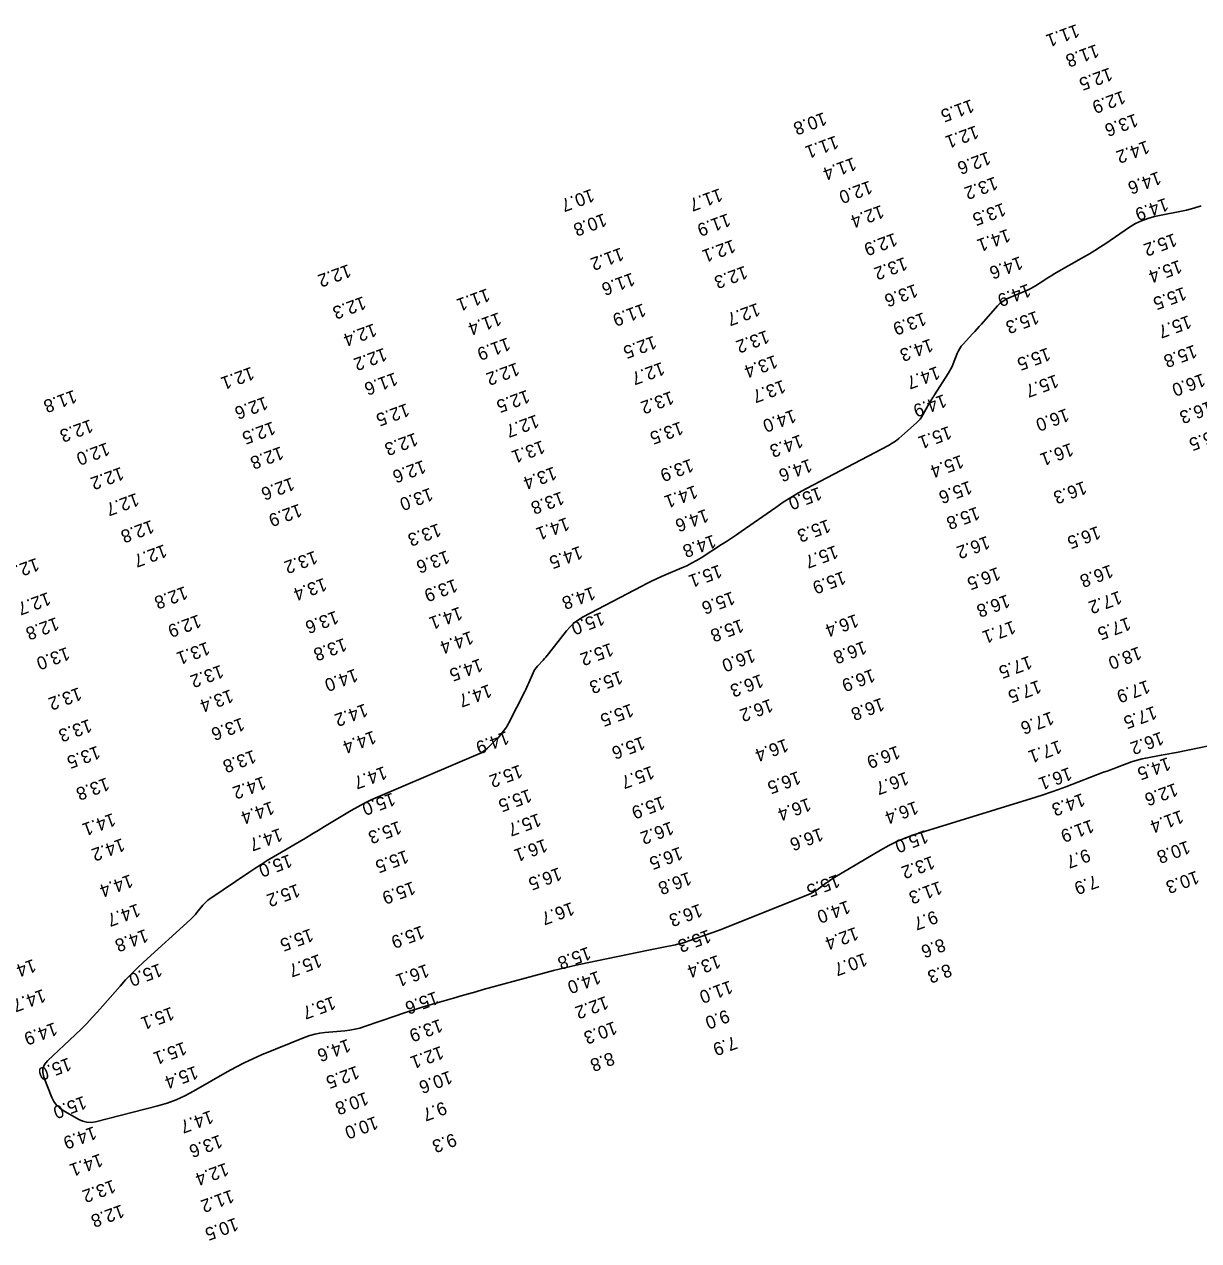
# Model space of a CAD drawing. Extents: x 988130 to 1132882, y 654656 to 841453.
# Drawn here: x 1036330.7 to 1036783.4, y 805176.6 to 805645.3 of the extents above; entities that cross this region are included whole.
import ezdxf

# ---------------------------------------------------------------- set-up
doc = ezdxf.new("R2010")
doc.units = 0
doc.layers.add('V-TOPO-MAJR', color=7, linetype='Continuous')
doc.layers.add('V-TOPO-SOUN', color=7, linetype='Continuous')

msp = doc.modelspace()

# ---------------------------------------------------------------- linework, layer by layer
at = {"layer": 'V-TOPO-MAJR'}
msp.add_lwpolyline([(1036784.39, 805575.34), (1036781.6, 805574.41), (1036778.71, 805573.69), (1036766.42, 805571.17), (1036763.85, 805570.51), (1036761.38, 805569.6), (1036759.02, 805568.46), (1036756.76, 805567.07), (1036747.68, 805560.87), (1036745.57, 805559.47), (1036743.43, 805558.1), (1036741.27, 805556.79), (1036739.07, 805555.52), (1036727.67, 805549.07), (1036726.75, 805548.54), (1036725.84, 805547.99), (1036724.94, 805547.43), (1036724.04, 805546.86), (1036720.48, 805544.54), (1036719.58, 805543.98), (1036718.66, 805543.46), (1036717.71, 805542.99), (1036716.74, 805542.57), (1036710.56, 805540.04), (1036709.25, 805539.42), (1036708.03, 805538.66), (1036706.91, 805537.77), (1036705.89, 805536.74), (1036699.66, 805529.78), (1036698.82, 805528.84), (1036697.97, 805527.9), (1036697.12, 805526.96), (1036696.26, 805526.03), (1036692.57, 805522.02), (1036691.89, 805521.21), (1036691.29, 805520.34), (1036690.77, 805519.42), (1036690.34, 805518.45), (1036688.78, 805514.47), (1036688.37, 805513.48), (1036687.9, 805512.52), (1036687.4, 805511.59), (1036686.84, 805510.68), (1036681.57, 805502.49), (1036681.41, 805502.24), (1036681.25, 805501.98), (1036681.09, 805501.73), (1036680.93, 805501.47), (1036680.29, 805500.45), (1036680.13, 805500.19), (1036679.98, 805499.94), (1036679.82, 805499.68), (1036679.67, 805499.41), (1036677.09, 805494.8), (1036676.58, 805493.96), (1036676.01, 805493.18), (1036675.37, 805492.45), (1036674.68, 805491.76), (1036669.03, 805486.67), (1036667.82, 805485.64), (1036666.55, 805484.7), (1036665.23, 805483.83), (1036663.84, 805483.05), (1036632.23, 805466.38), (1036629.19, 805464.71), (1036626.2, 805462.95), (1036623.28, 805461.11), (1036620.41, 805459.16), (1036607.08, 805449.85), (1036605.21, 805448.55), (1036603.33, 805447.28), (1036601.43, 805446.03), (1036599.52, 805444.79), (1036591.56, 805439.73), (1036589.76, 805438.63), (1036587.92, 805437.61), (1036586.04, 805436.67), (1036584.13, 805435.8), (1036576.37, 805432.46), (1036574.44, 805431.61), (1036572.53, 805430.72), (1036570.63, 805429.8), (1036568.76, 805428.83), (1036546.15, 805416.94), (1036544.33, 805415.86), (1036542.65, 805414.61), (1036541.11, 805413.18), (1036539.71, 805411.58), (1036532.75, 805402.73), (1036532.25, 805402.11), (1036531.74, 805401.5), (1036531.21, 805400.9), (1036530.67, 805400.31), (1036528.49, 805397.98), (1036527.98, 805397.38), (1036527.52, 805396.74), (1036527.12, 805396.06), (1036526.79, 805395.34), (1036525.22, 805391.58), (1036524.85, 805390.72), (1036524.46, 805389.86), (1036524.06, 805389), (1036523.63, 805388.16), (1036517.47, 805376.12), (1036517.17, 805375.57), (1036516.85, 805375.03), (1036516.52, 805374.51), (1036516.16, 805374), (1036514.68, 805371.97), (1036514.3, 805371.47), (1036513.9, 805371), (1036513.48, 805370.53), (1036513.04, 805370.09), (1036509.24, 805366.41), (1036508.42, 805365.69), (1036507.56, 805365.05), (1036506.63, 805364.5), (1036505.66, 805364.03), (1036467.12, 805347.68), (1036464.44, 805346.48), (1036461.8, 805345.19), (1036459.2, 805343.81), (1036456.66, 805342.33), (1036446.41, 805336.14), (1036443.97, 805334.67), (1036441.52, 805333.21), (1036439.07, 805331.75), (1036436.62, 805330.3), (1036426.81, 805324.51), (1036424.37, 805323.05), (1036421.95, 805321.55), (1036419.55, 805320.01), (1036417.18, 805318.43), (1036402.21, 805308.32), (1036401.48, 805307.79), (1036400.79, 805307.2), (1036400.14, 805306.57), (1036399.54, 805305.89), (1036397.23, 805303.06), (1036396.65, 805302.36), (1036396.03, 805301.69), (1036395.39, 805301.04), (1036394.73, 805300.41), (1036376.58, 805283.87), (1036374.24, 805281.67), (1036371.96, 805279.41), (1036369.74, 805277.09), (1036367.59, 805274.71), (1036358.96, 805264.86), (1036356.89, 805262.56), (1036354.77, 805260.31), (1036352.59, 805258.11), (1036350.35, 805255.96), (1036339.67, 805245.97), (1036338.5, 805244.55), (1036337.87, 805243.02), (1036337.78, 805241.36), (1036338.24, 805239.58), (1036341.34, 805231.76), (1036342.1, 805230.23), (1036343.06, 805228.9), (1036344.25, 805227.75), (1036345.66, 805226.79), (1036351.71, 805223.33), (1036353.24, 805222.62), (1036354.82, 805222.24), (1036356.44, 805222.19), (1036358.11, 805222.46), (1036382.17, 805228.59), (1036385.74, 805229.63), (1036389.22, 805230.91), (1036392.61, 805232.42), (1036395.89, 805234.17), (1036408.95, 805241.7), (1036412.17, 805243.48), (1036415.44, 805245.16), (1036418.77, 805246.72), (1036422.15, 805248.17), (1036438.98, 805255.06), (1036440.81, 805255.73), (1036442.66, 805256.25), (1036444.56, 805256.63), (1036446.49, 805256.87), (1036454.27, 805257.53), (1036456.2, 805257.75), (1036458.11, 805258.1), (1036459.99, 805258.56), (1036461.85, 805259.14), (1036473.88, 805263.3), (1036476.51, 805264.19), (1036479.14, 805265.05), (1036481.79, 805265.88), (1036484.44, 805266.67), (1036496.19, 805270.12), (1036499.04, 805270.95), (1036501.89, 805271.76), (1036504.75, 805272.56), (1036507.6, 805273.35), (1036530.41, 805279.6), (1036534.71, 805280.74), (1036539.03, 805281.81), (1036543.37, 805282.8), (1036547.72, 805283.72), (1036571.27, 805288.51), (1036572.58, 805288.78), (1036573.89, 805289.05), (1036575.2, 805289.32), (1036576.51, 805289.59), (1036581.75, 805290.66), (1036583.05, 805290.96), (1036584.35, 805291.29), (1036585.63, 805291.67), (1036586.9, 805292.09), (1036593.16, 805294.28), (1036594.62, 805294.8), (1036596.08, 805295.34), (1036597.53, 805295.89), (1036598.97, 805296.45), (1036632.71, 805309.84), (1036633.66, 805310.25), (1036634.58, 805310.73), (1036635.47, 805311.26), (1036636.33, 805311.84), (1036639.7, 805314.31), (1036640.55, 805314.92), (1036641.41, 805315.51), (1036642.28, 805316.07), (1036643.17, 805316.62), (1036660.7, 805327.11), (1036663.97, 805328.94), (1036667.32, 805330.56), (1036670.77, 805331.98), (1036674.31, 805333.19), (1036720.57, 805347.52), (1036723.5, 805348.45), (1036726.41, 805349.43), (1036729.31, 805350.45), (1036732.19, 805351.52), (1036746.76, 805357.07), (1036748.1, 805357.58), (1036749.43, 805358.08), (1036750.78, 805358.58), (1036752.12, 805359.08), (1036757.49, 805361.06), (1036758.84, 805361.52), (1036760.2, 805361.93), (1036761.59, 805362.28), (1036762.99, 805362.56), (1036768.96, 805363.65), (1036770.43, 805363.92), (1036771.89, 805364.19), (1036773.35, 805364.48), (1036774.81, 805364.77), (1036796.03, 805369.09)], dxfattribs=at)

# ---------------------------------------------------------------- texts
at = {"layer": 'V-TOPO-SOUN'}
for s, p in [('11.1 ', (1036736.34, 805645.43)), ('11.8 ', (1036743.9, 805637.68)), ('12.5 ', (1036749.08, 805628.68)), ('12.9 ', (1036754.12, 805619.8)), ('11.5 ', (1036695.74, 805616.48)), ('10.8 ', (1036638.93, 805611.51)), ('13.6 ', (1036758.95, 805610.94)), ('12.1 ', (1036697.52, 805606.38)), ('11.1 ', (1036643.49, 805602.47)), ('14.2 ', (1036763.37, 805600.59)), ('12.6 ', (1036702.17, 805596.33)), ('11.4 ', (1036650.34, 805594.11)), ('13.2 ', (1036704.86, 805586.67)), ('14.6 ', (1036767.88, 805588.7)), ('10.7 ', (1036549.34, 805581.98)), ('11.7 ', (1036598.77, 805582.16)), ('12.0 ', (1036656.52, 805585.11)), ('14.9 ', (1036770.65, 805578.49)), ('10.8 ', (1036554.13, 805572.55)), ('11.9 ', (1036601.85, 805572.49)), ('12.4 ', (1036661.04, 805575.73)), ('13.5 ', (1036708, 805576.56)), ('12.9 ', (1036666.15, 805564.98)), ('14.1 ', (1036709.76, 805566.55)), ('15.2 ', (1036773.94, 805564.84)), ('11.2 ', (1036560.71, 805559.35)), ('12.1 ', (1036603.79, 805562.43)), ('13.2 ', (1036670, 805555.67)), ('14.6 ', (1036714.52, 805555.99)), ('15.4 ', (1036775.89, 805554.56)), ('12.2 ', (1036455.6, 805552.92)), ('11.6 ', (1036565, 805549.67)), ('12.3 ', (1036608.43, 805552.32)), ('13.6 ', (1036674.05, 805545.28)), ('14.9 ', (1036717.62, 805545.39)), ('15.5 ', (1036777.62, 805544.16)), ('12.3 ', (1036461.32, 805540.57)), ('11.1 ', (1036509.12, 805543.6)), ('11.9 ', (1036569.25, 805537.82)), ('12.7 ', (1036613.28, 805538.01)), ('15.3 ', (1036720.79, 805534.95)), ('12.4 ', (1036465.47, 805530.11)), ('11.4 ', (1036513.55, 805534.37)), ('13.9 ', (1036677.32, 805534.4)), ('15.7 ', (1036779.52, 805533.26)), ('12.5 ', (1036573.34, 805525.37)), ('13.2 ', (1036616.8, 805527.51)), ('12.2 ', (1036469.42, 805520.72)), ('11.9 ', (1036517, 805524.69)), ('14.3 ', (1036679.98, 805524.26)), ('15.5 ', (1036725.21, 805520.8)), ('15.8 ', (1036781.69, 805521.9)), ('13.4 ', (1036620.01, 805517.94)), ('12.1 ', (1036418.23, 805513.43)), ('12.2 ', (1036520.49, 805515.05)), ('12.7 ', (1036576.48, 805515.25)), ('14.7 ', (1036682.59, 805513.64)), ('11.6 ', (1036473.54, 805511.24)), ('13.7 ', (1036623.09, 805508.36)), ('15.7 ', (1036728.33, 805510.44)), ('16.0 ', (1036784.88, 805510.85)), ('11.8 ', (1036349.85, 805504.52)), ('12.6 ', (1036423.54, 805501.97)), ('12.5 ', (1036524.47, 805504.53)), ('13.2 ', (1036580.04, 805504.05)), ('14.9 ', (1036685.14, 805502.84)), ('12.5 ', (1036478.08, 805499.33)), ('16.0 ', (1036732.4, 805497.38)), ('16.3 ', (1036787.81, 805500.29)), ('12.3 ', (1036356.13, 805493.15)), ('12.7 ', (1036528.03, 805495)), ('14.0 ', (1036627.14, 805496.99)), ('12.5 ', (1036426.43, 805492.33)), ('12.3 ', (1036481.35, 805487.99)), ('13.5 ', (1036583.63, 805492.33)), ('15.1 ', (1036687.1, 805490.59)), ('16.5 ', (1036791.45, 805489.86)), ('12.0 ', (1036362.52, 805484.26)), ('13.1 ', (1036530.33, 805485.07)), ('14.3 ', (1036629.81, 805487.31)), ('16.1 ', (1036734.06, 805484.05)), ('12.8 ', (1036429.56, 805482.73)), ('15.4 ', (1036691.74, 805479.44)), ('12.2 ', (1036368.01, 805474.83)), ('12.6 ', (1036484.43, 805477.45)), ('13.4 ', (1036534.82, 805474.95)), ('13.9 ', (1036587.58, 805477.96)), ('14.6 ', (1036633.31, 805477.92)), ('12.6 ', (1036433.77, 805470.81)), ('15.6 ', (1036694.99, 805469.48)), ('16.3 ', (1036739.17, 805469.36)), ('12.7 ', (1036373.87, 805464.79)), ('13.0 ', (1036487.16, 805466.81)), ('13.8 ', (1036537.74, 805465.37)), ('14.1 ', (1036589.2, 805467.76)), ('15.0 ', (1036637.04, 805467.12)), ('12.9 ', (1036436.65, 805460.63)), ('14.1 ', (1036539.76, 805455.41)), ('14.6 ', (1036593.4, 805458.62)), ('15.8 ', (1036697.92, 805459.51)), ('12.8 ', (1036379.66, 805454.37)), ('13.3 ', (1036490.28, 805453.08)), ('15.3 ', (1036640.42, 805454.64)), ('16.5 ', (1036744.52, 805452.06)), ('14.8 ', (1036596.26, 805448.72)), ('16.2 ', (1036701.85, 805448.25)), ('12.7 ', (1036384.6, 805445)), ('13.2 ', (1036442.64, 805442.52)), ('13.6 ', (1036493.58, 805442.68)), ('14.5 ', (1036544.81, 805444.38)), ('15.7 ', (1036643.35, 805444.62)), ('12.4 ', (1036335.35, 805439.77)), ('15.1 ', (1036598.56, 805437.18)), ('16.8 ', (1036749.37, 805437.2)), ('13.4 ', (1036446.23, 805432.09)), ('13.9 ', (1036496.64, 805431.67)), ('15.9 ', (1036646.33, 805434.68)), ('16.5 ', (1036705.91, 805436.26)), ('12.8 ', (1036392.59, 805428.88)), ('14.8 ', (1036549.73, 805428.72)), ('17.2 ', (1036752.72, 805427.06)), ('12.7 ', (1036339.81, 805426.59)), ('15.6 ', (1036603.58, 805426.85)), ('16.8 ', (1036709.56, 805425.69)), ('12.9 ', (1036397.81, 805417.96)), ('13.6 ', (1036450.77, 805419.41)), ('14.1 ', (1036498.5, 805420.97)), ('15.0 ', (1036553.31, 805418.93)), ('16.4 ', (1036651.23, 805418.14)), ('12.8 ', (1036343, 805416.95)), ('15.8 ', (1036606.96, 805416.19)), ('17.1 ', (1036711.76, 805415.61)), ('17.5 ', (1036756.17, 805416.95)), ('13.8 ', (1036453.94, 805408.89)), ('14.4 ', (1036502.76, 805411.62)), ('13.0 ', (1036347.13, 805405.45)), ('13.1 ', (1036401.15, 805407.46)), ('15.2 ', (1036556.73, 805407.04)), ('16.0 ', (1036611.38, 805404.66)), ('16.8 ', (1036654.32, 805407.77)), ('18.0 ', (1036760.31, 805405.63)), ('14.5 ', (1036506.35, 805401.03)), ('17.5 ', (1036718.1, 805402.09)), ('13.2 ', (1036406.43, 805398.58)), ('14.0 ', (1036458.22, 805397.11)), ('15.3 ', (1036560.3, 805396.28)), ('16.3 ', (1036614.56, 805394.97)), ('16.9 ', (1036657.6, 805397.02)), ('13.2 ', (1036351.74, 805389.94)), ('14.7 ', (1036509.83, 805391.1)), ('17.5 ', (1036721.66, 805392.71)), ('17.9 ', (1036763.57, 805392.72)), ('13.4 ', (1036410.18, 805389.12)), ('16.2 ', (1036618.26, 805385.48)), ('16.8 ', (1036661.15, 805385.9)), ('14.2 ', (1036462.03, 805383.66)), ('15.5 ', (1036564.48, 805383.61)), ('17.6 ', (1036726.53, 805380.6)), ('17.5 ', (1036766.21, 805382.73)), ('13.3 ', (1036355.66, 805377.68)), ('13.6 ', (1036414.51, 805378.24)), ('14.4 ', (1036465.25, 805373.23)), ('14.9 ', (1036516.52, 805373.05)), ('15.6 ', (1036568.92, 805371.01)), ('16.2 ', (1036768.85, 805372.81)), ('13.5 ', (1036358.87, 805367.41)), ('16.4 ', (1036624.17, 805370.1)), ('16.9 ', (1036667.22, 805367.44)), ('17.1 ', (1036729.5, 805369.53)), ('13.8 ', (1036418.98, 805365.79)), ('14.5 ', (1036771.54, 805363.02)), ('14.7 ', (1036469.42, 805359.54)), ('15.2 ', (1036521.67, 805360.11)), ('15.7 ', (1036572.47, 805359.67)), ('16.5 ', (1036628.94, 805357.63)), ('16.7 ', (1036670.56, 805357.36)), ('16.1 ', (1036733.47, 805359.13)), ('13.8 ', (1036362.42, 805355.19)), ('14.2 ', (1036422.77, 805355.65)), ('12.6 ', (1036774.34, 805353.04)), ('15.0 ', (1036472.65, 805349.36)), ('15.5 ', (1036525.22, 805350.71)), ('15.9 ', (1036576.56, 805348.01)), ('16.4 ', (1036632.91, 805347.29)), ('14.3 ', (1036738.52, 805349.13)), ('14.4 ', (1036425.99, 805346.03)), ('16.4 ', (1036674.26, 805346.07)), ('11.4 ', (1036776.5, 805342.6)), ('14.1 ', (1036364.82, 805341.49)), ('15.3 ', (1036475.04, 805338.43)), ('15.7 ', (1036528.85, 805341.38)), ('16.2 ', (1036579.96, 805338.22)), ('11.9 ', (1036741.98, 805338.99)), ('14.7 ', (1036429.16, 805335.66)), ('16.6 ', (1036637.59, 805335.75)), ('15.0 ', (1036678.09, 805334.95)), ('14.2 ', (1036368.39, 805331.77)), ('16.1 ', (1036531.28, 805331.52)), ('10.8 ', (1036779.05, 805330.85)), ('15.0 ', (1036432.85, 805325.6)), ('15.5 ', (1036477.77, 805327.2)), ('16.5 ', (1036583.39, 805328.48)), ('13.2 ', (1036680.58, 805324.97)), ('9.7', (1036740.56, 805327.74)), ('16.5 ', (1036536.78, 805320.55)), ('10.3 ', (1036782.52, 805319.26)), ('14.4 ', (1036371.51, 805317.87)), ('15.9 ', (1036480.4, 805315.15)), ('16.8 ', (1036586.82, 805318.82)), ('15.5 ', (1036644.01, 805317.85)), ('11.3 ', (1036683.46, 805315.23)), ('7.9', (1036743.69, 805317.6)), ('15.2 ', (1036435.9, 805314.19)), ('14.7 ', (1036374.32, 805306.59)), ('16.7 ', (1036541.67, 805307.17)), ('16.3 ', (1036591.01, 805306.5)), ('14.0 ', (1036648.03, 805307.81)), ('9.7', (1036681.74, 805303.94)), ('14.8 ', (1036377.4, 805296.79)), ('15.5 ', (1036441.04, 805297)), ('15.9 ', (1036483.87, 805298.12)), ('15.3 ', (1036594.36, 805296.6)), ('12.4 ', (1036651.18, 805297.59)), ('8.6', (1036684.69, 805293.19)), ('15.7 ', (1036444.32, 805287.12)), ('15.8 ', (1036548.05, 805290)), ('13.4 ', (1036598.04, 805286.81)), ('10.7 ', (1036654.57, 805287.58)), ('14.5 ', (1036334.14, 805285.25)), ('15.0 ', (1036382.78, 805283.52)), ('16.1 ', (1036485.68, 805283.31)), ('8.3', (1036687.14, 805283.46)), ('14.0 ', (1036551.84, 805280.68)), ('11.0 ', (1036602.71, 805276.95)), ('14.7 ', (1036337.88, 805273.68)), ('15.6 ', (1036489.27, 805272.77)), ('15.7 ', (1036449.64, 805270.88)), ('12.2 ', (1036554.81, 805270.97)), ('15.1 ', (1036387.38, 805266.81)), ('9.0', (1036601.46, 805265.77)), ('14.9 ', (1036342.34, 805260.86)), ('13.9 ', (1036490.87, 805262.13)), ('10.3 ', (1036558.12, 805261.26)), ('14.6 ', (1036455.4, 805254.47)), ('7.9', (1036604.41, 805255.52)), ('15.1 ', (1036392.2, 805253.35)), ('12.1 ', (1036491.27, 805251.74)), ('8.8', (1036557.11, 805249.41)), ('15.0 ', (1036347.73, 805247.24)), ('15.4 ', (1036396.62, 805244.07)), ('12.5 ', (1036458.74, 805244.1)), ('10.6 ', (1036494.6, 805242.2)), ('15.0 ', (1036353.58, 805232.5)), ('10.8 ', (1036462.29, 805234.01)), ('9.7', (1036492.44, 805230.35)), ('14.7 ', (1036402.51, 805226.95)), ('14.9 ', (1036357.47, 805220.79)), ('10.0 ', (1036466.01, 805224.68)), ('13.6 ', (1036405.98, 805217.54)), ('9.3', (1036496.22, 805218.14)), ('14.1 ', (1036359.91, 805210.28)), ('12.4 ', (1036408.39, 805206.74)), ('13.2 ', (1036364.83, 805200.2)), ('11.2 ', (1036410.49, 805196.39)), ('12.8 ', (1036368.14, 805190.66)), ('10.5 ', (1036412.11, 805185.59))]:
    msp.add_text(s, height=5, rotation=200, dxfattribs=at).set_placement(p)

doc.saveas('drawing.dxf')
